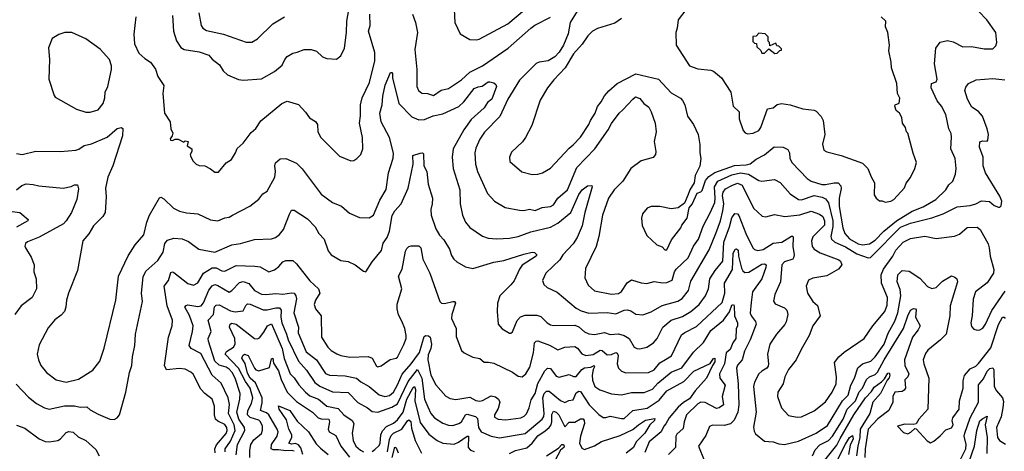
# Model space of a CAD drawing. Extents: x 1603745 to 1745082, y 385868 to 533966.
# Tile 310 of 646: x 1715348 to 1722297, y 409988 to 413036. Entities that reach past the tile are written whole.
import ezdxf

# ---------------------------------------------------------------- set-up
doc = ezdxf.new("R2010")
doc.units = 0

msp = doc.modelspace()

# ---------------------------------------------------------------- linework, layer by layer
at = {"layer": '0CON20XD'}
for points in [[(1718411.4, 413155), (1718418, 413015), (1718457.1, 412937.1), (1718525, 412896.9), (1718573.4, 412893.4), (1718591.1, 412898.9), (1718794, 413006), (1718910, 413105)], [(1716166.5, 413055), (1716153.2, 412933.2), (1716156.9, 412865), (1716188.7, 412798.7), (1716230.7, 412760.7), (1716271.2, 412735), (1716306.3, 412686.3), (1716323.6, 412633.6), (1716365, 412570), (1716358, 412515), (1716370, 412375), (1716410, 412315), (1716413.3, 412265), (1716427.5, 412235), (1716423.3, 412215), (1716410, 412195), (1716412.5, 412185), (1716426.4, 412183.6), (1716445, 412192.5), (1716465, 412192.5), (1716505, 412170), (1716515, 412180), (1716536.4, 412176.4), (1716530, 412145), (1716563, 412123), (1716563.3, 412105), (1716550, 412085), (1716552.5, 412075), (1716569.3, 412039.3), (1716592.5, 412015), (1716615, 412006.7), (1716655, 412003.3), (1716695, 411983.8), (1716725, 411958.8), (1716751.7, 411958.3), (1716805.8, 412024.2), (1716841.7, 412048.3), (1716871.2, 412095), (1716882.7, 412127.3), (1716925, 412164), (1716981.7, 412238.3), (1717015, 412268), (1717049.5, 412320.5), (1717198, 412445), (1717235, 412461.4), (1717315, 412436.2), (1717365, 412383.8), (1717393.4, 412343.4), (1717435, 412316.2), (1717450, 412295), (1717452, 412245), (1717474, 412205), (1717605, 412072), (1717685, 412038.8), (1717705, 412041.2), (1717726.2, 412055), (1717755, 412083.3), (1717768.6, 412125), (1717766.9, 412205), (1717745.6, 412305), (1717753, 412357), (1717751.9, 412435), (1717765.4, 412484.6), (1717816.7, 412593.3), (1717853.8, 412745), (1717854.6, 412805), (1717810.3, 412955), (1717822, 412995), (1717818.8, 413075)], [(1716425.6, 413065), (1716433.3, 412955), (1716455, 412886.7), (1716485, 412838.8), (1716507.5, 412825), (1716615, 412810), (1716683.3, 412785), (1716706.7, 412756.7), (1716757, 412717), (1716783.8, 412675), (1716815, 412646.2), (1716892.7, 412612.7), (1716925, 412609.2), (1717055, 412618.8), (1717145, 412670.8), (1717200, 412715), (1717219.2, 412755), (1717236, 412775), (1717275, 412799.2), (1717305, 412805.7), (1717355, 412825.7), (1717405, 412825.8), (1717443.2, 412813.2), (1717484.2, 412774.2), (1717515, 412761.2), (1717583, 412757), (1717615, 412780), (1717639.2, 412835), (1717654.4, 412945), (1717656.5, 413025), (1717670.8, 413105)], [(1716611.9, 413085), (1716628.1, 412995), (1716640.8, 412975), (1716665, 412960.5), (1716785, 412934.6), (1716945, 412876.5), (1716985, 412878.2), (1717025, 412901.1), (1717135, 413005.8), (1717216.2, 413055)], [(1718120, 413075), (1718141.5, 413015), (1718154.4, 412945), (1718136.5, 412825), (1718150, 412685), (1718151.4, 412565), (1718162.5, 412535), (1718185, 412516), (1718225, 412515.6), (1718268.3, 412501.7), (1718322.1, 412537.9), (1718375, 412549.4), (1718465, 412612.2), (1718524.2, 412665.8), (1718615, 412710), (1718795, 412834.6), (1718955, 412976.5), (1718982.9, 412997.1), (1719095, 413054.6)], [(1719282.4, 413095), (1719233.9, 413016.1), (1719219.2, 412935), (1719185.7, 412855), (1719155, 412806.2), (1719125, 412774.1), (1719078.1, 412745), (1719015, 412736.1), (1718994, 412726), (1718875, 412609.5), (1718792.9, 412475), (1718736.6, 412353.4), (1718628.8, 412241.2), (1718595, 412192.5), (1718567.9, 412127.9), (1718559.4, 412095), (1718565.5, 412015), (1718579.1, 411965), (1718648.5, 411808.5), (1718700, 411755), (1718775, 411710), (1718875, 411690), (1718905, 411688.9), (1718945, 411697.3), (1718985, 411689.6), (1719035, 411709.1), (1719095, 411716.4), (1719115, 411728.6), (1719145.4, 411775), (1719214.7, 411835), (1719278.8, 411991.2), (1719407.3, 412125), (1719501, 412259), (1719525, 412303.3), (1719578.9, 412375), (1719605, 412398.8), (1719675, 412475.6), (1719695, 412490), (1719725, 412480), (1719753.9, 412443.9), (1719787.6, 412417.6), (1719805.4, 412385.4), (1719832.9, 412305), (1719840, 412245), (1719825.7, 412175), (1719838, 412105), (1719834, 412085), (1719818.3, 412061.7), (1719735, 412039.4), (1719660, 411985), (1719603.5, 411895), (1719544.4, 411835), (1719504, 411776), (1719460, 411655), (1719435.5, 411505.5), (1719417.3, 411435), (1719342, 411278), (1719337.5, 411212.5), (1719360.2, 411160.2), (1719405, 411120), (1719525, 411098.2), (1719575, 411102.1)], [(1719915, 411410), (1719947.7, 411482.3), (1720013.3, 411565), (1720020, 411585), (1720059.2, 411635), (1720073.3, 411706.7), (1720095, 411732.5), (1720129.2, 411810.8), (1720155, 411820), (1720165, 411830), (1720188.7, 411901.3), (1720210.7, 411929.3), (1720253, 411957), (1720393.6, 412006.4), (1720475, 412010.4), (1720502.2, 412017.8), (1720545, 412050.5), (1720605, 412081.5), (1720672.2, 412137.8), (1720735.6, 412135.6), (1720770, 412120), (1720780.8, 412095), (1720783.8, 412055), (1720798.8, 412025), (1720904.5, 411915), (1720933.3, 411895), (1721008.5, 411871.5), (1721035, 411871.2), (1721095, 411884.2), (1721125, 411883.2), (1721142.6, 411862.6), (1721144.7, 411844.7), (1721130.9, 411775), (1721132.5, 411717.5), (1721156.4, 411566.4), (1721170.8, 411525), (1721205, 411488.8), (1721265, 411453), (1721295.2, 411445.2), (1721345, 411453.7), (1721385, 411478.8), (1721446.9, 411543.1), (1721535.1, 411614.9), (1721646.7, 411683.3), (1721725.2, 411714.8), (1721814.5, 411765), (1721884.3, 411835), (1721905, 411870), (1721933.5, 411896.5), (1721952, 411945), (1721956.8, 411985), (1721949.7, 412055), (1721918.5, 412125), (1721925.4, 412205.4), (1721921.7, 412231.7), (1721904.5, 412265), (1721885, 412366.7), (1721853.6, 412425), (1721824, 412464), (1721780.9, 412555), (1721784, 412585), (1721815, 412598), (1721823.1, 412615), (1721803.8, 412725), (1721813.5, 412835), (1721843.3, 412876.7), (1721895, 412888.9), (1721935, 412880.6), (1722005, 412844.4), (1722065.7, 412845.7), (1722155, 412830), (1722215, 412831.2), (1722238.3, 412851.7), (1722244, 412875), (1722237.5, 412945), (1722174, 413035), (1722114.4, 413095)], [(1720050, 413105), (1719994.3, 413035.7), (1719989.2, 412975), (1719978.8, 412945), (1719980.8, 412855), (1720075, 412710), (1720135, 412688.8), (1720225, 412680), (1720245, 412671.2), (1720301.2, 412625), (1720365.7, 412525), (1720384.4, 412424.4), (1720425.8, 412385.8), (1720425.6, 412335), (1720454.4, 412254.4), (1720467.7, 412237.7), (1720485, 412230.8), (1720524.2, 412234.2), (1720565, 412254.3), (1720579.4, 412275), (1720603.3, 412346.7), (1720625, 412405.8), (1720665, 412414.2), (1720695, 412436), (1720725, 412444.2), (1720785, 412434.2), (1720875, 412406), (1720955, 412396.2), (1720968.8, 412388.8), (1721005, 412353.3), (1721018, 412325), (1721029.2, 412225), (1721014.2, 412155.8), (1721024.4, 412114.4), (1721045, 412102), (1721145, 412076.9), (1721295, 412022.5), (1721334.3, 411985), (1721357, 411927), (1721381.2, 411885), (1721379.3, 411799.3), (1721393.3, 411775), (1721415, 411757.5), (1721435, 411756.7), (1721455, 411746.7)], [(1719594.3, 413045), (1719547.6, 413012.4), (1719425.6, 412974.4), (1719391.2, 412955), (1719357, 412923), (1719316.8, 412863.2), (1719257.1, 412795), (1719198.5, 412695), (1719118.3, 412611.7), (1719073.1, 412555), (1719022.2, 412467.8), (1718961.5, 412288.5), (1718917.5, 412205), (1718896.1, 412173.9), (1718819.7, 412100.3), (1718804.2, 412065), (1718806.2, 412035), (1718892.4, 411962.4), (1718965, 411942), (1719005, 411944), (1719037.5, 411955), (1719095, 411988), (1719225, 412129.2), (1719255, 412151.9), (1719304.7, 412205.3), (1719365.3, 412294.7), (1719375.6, 412325), (1719409.4, 412375), (1719425, 412423.8), (1719451.4, 412455), (1719475, 412498.8), (1719505, 412533.8), (1719564.4, 412585.6), (1719696.7, 412653.3), (1719855.4, 412615.4), (1719945, 412519.4), (1720011.5, 412481.5), (1720025.6, 412465), (1720042.2, 412435), (1720060.6, 412355), (1720104.3, 412295), (1720137.1, 412225), (1720148.6, 412155), (1720147.1, 412095), (1720154.4, 412055), (1720147.5, 412002.5), (1720115.8, 411935), (1720109.2, 411885), (1720076.7, 411835), (1720065, 411802.5)], [(1721455, 411746.7), (1721495, 411753.8), (1721516.7, 411765), (1721592.3, 411847.7), (1721605, 411882.5), (1721635, 411922.5), (1721666.2, 411985), (1721678.3, 412028.3), (1721654.2, 412094.2), (1721616.2, 412235), (1721606.7, 412245), (1721600, 412275), (1721578.8, 412305), (1721573.8, 412345), (1721558, 412375), (1721534.2, 412395), (1721523.8, 412425), (1721527.5, 412435), (1721555, 412447.5), (1721560.7, 412480.7), (1721543.8, 412515), (1721538.8, 412585), (1721500, 412695), (1721499.2, 412735), (1721481.2, 412815), (1721486.2, 412855), (1721474, 412945), (1721458.8, 412985), (1721460, 413025), (1721427.5, 413055)], [(1715815, 412382.9), (1715845, 412383.1), (1715901.7, 412398.3), (1715936.7, 412443.3), (1715949.1, 412485), (1715950.9, 412525), (1715969.5, 412565), (1715995.8, 412685), (1715995, 412710), (1715981.2, 412755), (1715915, 412828), (1715815, 412900), (1715715, 412944.4), (1715665.6, 412944.4), (1715625, 412931.4), (1715577.6, 412902.4), (1715551.7, 412838.3), (1715556.9, 412755), (1715554, 412615), (1715590.5, 412500.5), (1715598.8, 412488.8), (1715747.5, 412405), (1715815, 412382.9)], [(1720678.3, 412798.3), (1720695, 412800), (1720711.7, 412818.3), (1720725, 412820), (1720725, 412830), (1720705, 412850), (1720691.7, 412851.7), (1720685, 412870), (1720641.7, 412851.7), (1720640, 412875), (1720630, 412885), (1720630, 412915), (1720610, 412935), (1720565, 412940), (1720545, 412920), (1720521.7, 412918.3), (1720521.7, 412881.7), (1720535, 412870), (1720548.3, 412868.3), (1720550, 412845), (1720578.3, 412818.3), (1720585, 412800), (1720605, 412800), (1720635, 412830), (1720678.3, 412798.3)], [(1715325, 412090), (1715365, 412084.2), (1715462.4, 412107.6), (1715635, 412105.6), (1715745, 412114.3), (1715765, 412120.6), (1715802.1, 412147.9), (1715855, 412160.4), (1715965, 412206.2), (1716035, 412266.9), (1716063.8, 412273.8), (1716075, 412267.5), (1716072.5, 412215), (1716004.6, 412005), (1715968.9, 411925), (1715954.3, 411845), (1715958.6, 411785), (1715950, 411675), (1715934.5, 411645.5), (1715869.3, 411579.3), (1715835, 411524), (1715794.2, 411475), (1715755.5, 411264.5), (1715692.5, 411105), (1715677.1, 411055), (1715674.5, 411005), (1715663.6, 410976.4), (1715641.3, 410948.7), (1715595, 410915.8), (1715549.8, 410860.2), (1715485, 410740), (1715470.6, 410675), (1715479.4, 410635), (1715497.1, 410595), (1715536, 410545), (1715605, 410492.9), (1715675, 410475.6), (1715763.6, 410496.4), (1715865, 410562), (1715912.9, 410625), (1715943.1, 410716.9), (1716025.5, 411055), (1716045.6, 411225), (1716112.1, 411367.9), (1716163.8, 411446.2), (1716223.8, 411516.2), (1716244.6, 411605), (1716263.1, 411655), (1716335, 411778), (1716345, 411782), (1716365, 411771.4), (1716432.5, 411705), (1716475, 411684.4), (1716525, 411672.2), (1716605, 411665.6), (1716695, 411622.9), (1716745, 411615.7), (1716795, 411637.5), (1716825, 411640.8), (1716850, 411655), (1716970.9, 411719.1), (1717035, 411768.8), (1717063.8, 411805), (1717094.3, 411825.7), (1717149.4, 411925), (1717153.1, 411965), (1717148.1, 412005), (1717152.9, 412025), (1717185, 412054.2), (1717225.7, 412055.7), (1717302.4, 412022.4), (1717342, 411982), (1717475, 411804.4), (1717555, 411745.7), (1717618.9, 411718.9), (1717675, 411668.6), (1717745, 411638), (1717815, 411637.5), (1717845, 411656.2), (1717889.5, 411760.5), (1717933.2, 411836.8), (1717951.8, 411955), (1717983, 412057), (1717985, 412092.5), (1717958.8, 412205), (1717898, 412315), (1717889.2, 412375), (1717906, 412435), (1717910.6, 412495), (1717927.4, 412572.6), (1717965, 412662), (1717975, 412663.8), (1717980, 412655), (1717980, 412625), (1718023.8, 412443.8), (1718115, 412350.9), (1718165, 412329.6), (1718205, 412331.5), (1718265, 412355.8), (1718335, 412371.6), (1718446, 412424), (1718482.9, 412455), (1718555, 412549.5), (1718582.4, 412562.4), (1718612.8, 412567.2), (1718655, 412597.1), (1718665, 412598), (1718695, 412590), (1718709.3, 412579.3), (1718713.8, 412565), (1718680.8, 412475), (1718649.3, 412450.7), (1718625, 412412.7), (1718535, 412330), (1718481.6, 412258.4), (1718407.5, 412125), (1718400, 412065), (1718406.9, 411985), (1718453.1, 411835), (1718455.5, 411735), (1718472.2, 411655), (1718494.4, 411605), (1718525, 411567.5), (1718615, 411506.9), (1718655, 411493.3), (1718715, 411487.5), (1718805, 411492.2), (1718864.7, 411505.3), (1718955, 411537.2), (1719095, 411571.8), (1719145, 411598.2), (1719238, 411675), (1719295, 411802.2), (1719317.8, 411835), (1719355, 411862.5), (1719385.7, 411865.7), (1719388.9, 411855), (1719335.3, 411675), (1719318.7, 411581.3), (1719283.1, 411496.9), (1719255, 411452.5), (1719181.8, 411375), (1719160.6, 411339.4), (1719061.2, 411245), (1719037.5, 411195), (1719047.5, 411165), (1719070, 411145), (1719140.7, 411110.7), (1719275, 410999.5), (1719310.5, 410979.5), (1719365, 410963.9), (1719495, 410969.3), (1719555, 410958.2), (1719615, 410984.6), (1719636.9, 410986.9), (1719660.9, 410980.9), (1719697, 410957), (1719745, 410951.8), (1719805, 410972.7), (1719883.2, 411016.8), (1719992.2, 411047.8), (1720022.8, 411067.2), (1720067, 411123), (1720085, 411190), (1720215, 411411.1), (1720260.7, 411525), (1720293.8, 411616.2), (1720310.5, 411685), (1720317.3, 411735), (1720308.2, 411795), (1720312.6, 411817.4), (1720329.7, 411840.3), (1720374.6, 411865), (1720415, 411881.4), (1720446.2, 411866.2), (1720527.8, 411705), (1720587.9, 411647.9), (1720615, 411644), (1720675, 411660.8), (1720747.1, 411647.1), (1720852.9, 411657.1), (1720935, 411683.3), (1720991.7, 411661.7), (1721015, 411645.3), (1721027.9, 411615), (1721027, 411585), (1720945, 411503.1), (1720935.2, 411474.8), (1720940.8, 411435), (1720955.7, 411415.7), (1720998.5, 411388.5), (1721129.7, 411339.7), (1721140.8, 411330.8), (1721149.2, 411305), (1721126, 411275), (1721045, 411227.8), (1720945, 411211.2), (1720915, 411195.6), (1720899.4, 411155), (1720907.1, 411105), (1720946.4, 411046.4), (1720977.8, 411017.8), (1720997.5, 410945), (1720946.3, 410873.7), (1720920, 410805), (1720862.4, 410707.6), (1720827.8, 410635), (1720774.6, 410565.4), (1720748.9, 410515), (1720736.7, 410465), (1720699.4, 410405), (1720695.7, 410375), (1720723.8, 410293.8), (1720775, 410240), (1720835, 410229.4), (1720865, 410231.1), (1720955, 410273.5), (1721035, 410338.5), (1721082.9, 410405), (1721110, 410465), (1721113.8, 410515), (1721098.5, 410615), (1721128.9, 410655), (1721167.5, 410687.5)], [(1719575, 411102.1), (1719595, 411115.6), (1719635, 411177.1), (1719665, 411199.4), (1719735, 411176.7), (1719775, 411172.2), (1719825, 411186.7), (1719885, 411178.1), (1719915, 411180.6), (1719953.8, 411196.2), (1719969.2, 411255), (1719980.3, 411275), (1720066.2, 411355), (1720102.9, 411437.1), (1720138.8, 411485), (1720172.6, 411577.4), (1720224.3, 411675.7), (1720252.9, 411745), (1720256.5, 411775), (1720251.2, 411855), (1720275.8, 411895), (1720375, 411939.3), (1720435, 411953.3), (1720492.1, 411945), (1720565, 411900.5), (1720584.6, 411894.6), (1720675, 411906.9), (1720715, 411887.1), (1720786, 411806), (1720845, 411765.5), (1720865, 411764.6), (1720955, 411794.1), (1721012.5, 411782.5), (1721035, 411771.5), (1721055, 411742.9), (1721086.4, 411615), (1721087.5, 411575), (1721072.6, 411505), (1721078.5, 411485), (1721101.8, 411465), (1721175, 411431.2), (1721255, 411382.8), (1721335, 411354.5), (1721352.4, 411357.6), (1721365, 411367.5), (1721565, 411570.2), (1721635, 411599.4), (1721785, 411637.2), (1721865.6, 411665.6), (1721964.7, 411715.3), (1722055, 411724.5), (1722096.7, 411735), (1722135, 411755.6), (1722192.2, 411752.2), (1722225, 411724), (1722255, 411711.2), (1722265, 411711.2), (1722275, 411722.5), (1722278.6, 411755), (1722265, 411790), (1722164.1, 411954.1), (1722148.2, 412005), (1722147.6, 412065), (1722121.5, 412135), (1722125, 412173.3), (1722145, 412180), (1722175, 412177.5), (1722180, 412185), (1722184.4, 412225), (1722176.2, 412265), (1722142.9, 412355), (1722115, 412386.4), (1722068.8, 412418.8), (1722055, 412438.6), (1722036.2, 412475), (1722019.5, 412535), (1722025, 412558.8), (1722044.6, 412585.4), (1722098.9, 412611.1), (1722215, 412620), (1722300.4, 412610.4)], [(1715322.7, 410462.7), (1715410.2, 410370.2), (1715465.4, 410325.4), (1715523.8, 410293.8), (1715555, 410286.7), (1715665, 410308.8), (1715735, 410308.9), (1715775, 410299.1), (1715821.9, 410301.9), (1715845, 410282), (1715901.1, 410251.1), (1715985, 410213.8), (1716013.6, 410213.6), (1716036.7, 410225), (1716051.2, 410245), (1716097.1, 410405), (1716122.9, 410545), (1716139.4, 410595), (1716142.9, 410655), (1716161.5, 410735), (1716165.8, 410815.8), (1716215.3, 411044.7), (1716207.5, 411105), (1716219.4, 411220.6), (1716238.9, 411261.1), (1716323.6, 411336.4), (1716360.8, 411395), (1716372.5, 411455), (1716391.5, 411478.5), (1716435, 411493.1), (1716495, 411489.1), (1716538.8, 411468.8), (1716612, 411415), (1716725, 411393.1), (1716845, 411446.2), (1716905, 411454.6), (1717005, 411484.5), (1717125, 411487.8), (1717152.4, 411497.6), (1717181.7, 411518.3), (1717208.9, 411555), (1717252.9, 411662.9), (1717265, 411690), (1717285, 411691.4), (1717378.5, 411628.5), (1717433.7, 411573.7), (1717458.1, 411525), (1717495.5, 411485.5), (1717523.7, 411403.7), (1717545.7, 411375.7), (1717615, 411336), (1717665, 411327.5), (1717715.6, 411305.6), (1717775, 411260), (1717790, 411255), (1717834.3, 411325), (1717901.9, 411405), (1717912, 411458), (1717942.1, 411497.9), (1717958.1, 411541.9), (1717977, 411653), (1717995.9, 411685), (1718039.1, 411735), (1718089.6, 411845), (1718125.4, 412015), (1718123, 412077), (1718175, 412092.9), (1718190, 412095), (1718197.9, 412087.9), (1718198.9, 412005), (1718220.6, 411965), (1718230.6, 411875), (1718261.4, 411775), (1718259.1, 411735), (1718248.5, 411695), (1718252.8, 411655), (1718285, 411560), (1718311.5, 411515), (1718341.7, 411481.7), (1718380.5, 411415), (1718395, 411371.2), (1718411.4, 411345), (1718433.8, 411325), (1718495, 411290), (1718545, 411279.2), (1718695, 411323.1), (1718765, 411334.6), (1718905, 411380), (1718963.9, 411393.9), (1718981.7, 411391.7), (1718997.5, 411375), (1718993.3, 411365), (1718895, 411301.8), (1718875.3, 411275), (1718837.2, 411192.8), (1718815, 411162.7), (1718735.6, 411085), (1718719.2, 411035), (1718717.5, 410975), (1718725.6, 410885), (1718752.6, 410852.6), (1718805, 410823.3), (1718815, 410822.5), (1718825, 410832.5), (1718857.8, 410912.2), (1718881.6, 410938.4), (1718915, 410948.8), (1718998.5, 410948.5), (1719025, 410940.5), (1719071.4, 410895), (1719095, 410881.5), (1719116.4, 410876.4), (1719265, 410878.8), (1719295, 410865.8), (1719335, 410830.9), (1719365, 410816.7), (1719405, 410813.1), (1719475, 410827.9), (1719515, 410813.2), (1719575, 410817.7), (1719615, 410806.5), (1719648.9, 410785), (1719685, 410722.9), (1719703.8, 410713.8), (1719725, 410712.5), (1719775, 410724.5), (1719821.1, 410755), (1719846.4, 410785), (1719886.2, 410865), (1719945, 410914.6), (1720025, 410940.3), (1720085, 410975.9), (1720144.4, 411025.6), (1720189.2, 411085), (1720208.2, 411135), (1720218.2, 411205), (1720255.6, 411264.4), (1720310.4, 411329.6), (1720318.5, 411465), (1720358, 411572), (1720372.9, 411637.1), (1720395, 411667.8), (1720415, 411665.6), (1720423.9, 411653.9), (1720472.2, 411525), (1720521.5, 411425), (1720532.9, 411412.9), (1720556.9, 411406.9), (1720595, 411412.2), (1720665, 411457.3), (1720726.1, 411463.9), (1720795, 411508), (1720805, 411506.2), (1720806.9, 411496.9), (1720804.3, 411435), (1720812.7, 411375), (1720810, 411355), (1720803.3, 411345), (1720745, 411325.6), (1720727.5, 411305), (1720717.7, 411185), (1720677.5, 411095), (1720667.7, 411047.7), (1720679.1, 411029.1), (1720745, 411001.8), (1720762.7, 410985), (1720768.9, 410955), (1720757.1, 410902.9), (1720747.7, 410882.3), (1720688.5, 410815), (1720641.8, 410745), (1720624.6, 410675), (1720633.8, 410605), (1720630.4, 410589.6), (1720620, 410575), (1720585.6, 410555), (1720565.3, 410534.7), (1720534.2, 410475.8), (1720527.3, 410445), (1720546.4, 410265), (1720527.8, 410157.8), (1720530.6, 410130.6), (1720542, 410112), (1720605, 410060.4), (1720665, 410055.4), (1720705, 410039.7), (1720745, 410036.7), (1720845, 410059.3), (1720969.6, 410115), (1721049, 410171), (1721154.3, 410345), (1721195, 410384.5), (1721213.9, 410456.1), (1721240.3, 410505), (1721262.1, 410577.9), (1721295, 410604.7), (1721355, 410624.6), (1721385, 410654), (1721448.3, 410745), (1721478.1, 410821.9), (1721525, 410907.5), (1721546.2, 410965), (1721565.6, 411085.6), (1721561.3, 411131.3), (1721540, 411185), (1721545.3, 411234.7)], [(1715325, 411834), (1715363.9, 411866.1), (1715392.3, 411877.7), (1715442.1, 411872.1), (1715482.6, 411862.6), (1715655, 411847.3), (1715711.5, 411858.5), (1715735, 411870), (1715755, 411870), (1715762.5, 411842.5), (1715750.9, 411765), (1715712.5, 411675), (1715676.7, 411615), (1715656.8, 411595), (1715485, 411500.4), (1715401.9, 411468.1), (1715388.8, 411455), (1715384.2, 411435.8), (1715388, 411425), (1715429.1, 411359.1), (1715450.8, 411305), (1715447.5, 411255), (1715464.3, 411205), (1715466.7, 411135), (1715435.5, 411074.5), (1715357.5, 411015), (1715314.2, 410955)], [(1720065, 411802.5), (1720039.2, 411740.8), (1719995, 411708), (1719945, 411700), (1719865, 411716), (1719805, 411716.7), (1719777.5, 411705), (1719742.5, 411665), (1719736.7, 411635), (1719741.7, 411581.7), (1719775, 411512.5), (1719845, 411446.7), (1719882.5, 411432.5), (1719901.7, 411411.7), (1719915, 411410)], [(1715295, 411682.2), (1715348.8, 411675), (1715407.5, 411625), (1715406.2, 411615), (1715325, 411571.5)], [(1721167.5, 410687.5), (1721307.1, 410785), (1721368.2, 410875), (1721454.8, 410975.2), (1721469.1, 411020.9), (1721472.2, 411075), (1721430, 411175), (1721428.9, 411235), (1721445, 411274.6), (1721510, 411365), (1721531.9, 411408.1), (1721582.2, 411465), (1721635, 411490.9), (1721736.6, 411506.6), (1721815, 411490.9), (1721945, 411507.5), (1721979.7, 411520.3), (1722035, 411568.8), (1722105, 411570.6), (1722126.7, 411555), (1722182.2, 411452.2), (1722191.1, 411425), (1722197, 411367), (1722222.2, 411272.2), (1722220, 411245), (1722175, 411178.8), (1722094.5, 411115), (1722076.9, 411063.1), (1722069.6, 410945), (1722060.4, 410895), (1722065, 410868.8), (1722081.5, 410851.5), (1722105, 410844.4), (1722125, 410846.5), (1722145, 410858.5), (1722165, 410885.7), (1722208.6, 410981.4), (1722302, 411118)], [(1716726.7, 409976.7), (1716724.7, 410005), (1716736.3, 410033.7), (1716805, 410113.3), (1716812.2, 410135), (1716810.5, 410155), (1716795, 410176.7), (1716745, 410200.5), (1716730.5, 410215), (1716722.5, 410245), (1716723, 410307), (1716706.7, 410355), (1716654.4, 410395), (1716627.1, 410427.1), (1716572.2, 410532.2), (1716555, 410547.8), (1716515, 410567.3), (1716475, 410572.1), (1716385, 410564.2), (1716369.4, 410595), (1716398.6, 410795), (1716424.4, 410875), (1716426.4, 410915), (1716389.7, 411015), (1716367.3, 411155), (1716397.3, 411195), (1716415, 411250), (1716425, 411254.4), (1716435, 411250.5), (1716535, 411174), (1716575, 411161.1), (1716605, 411178.2), (1716645.4, 411245), (1716706.9, 411283.1), (1716735, 411283.2), (1716775, 411263.2), (1716795, 411260), (1716875, 411299.1), (1717006.2, 411296.2), (1717045, 411290.6), (1717105, 411255.8), (1717145, 411270.6), (1717176, 411294), (1717205, 411325.6), (1717225, 411335.7), (1717275.5, 411335.5), (1717302.4, 411312.4), (1717395, 411191.8), (1717456.5, 411135), (1717466.9, 411105), (1717435, 411056), (1717425.6, 411025), (1717435.7, 410995), (1717475.6, 410945), (1717478.8, 410795), (1717523.2, 410723.2), (1717545, 410700.5), (1717585, 410676.5), (1717615, 410663.8), (1717677.3, 410652.7), (1717807.8, 410657.8), (1717834.6, 410644.6), (1717865, 410589.2), (1717875.7, 410584.3), (1717899.5, 410590.5), (1717962.7, 410637.3), (1718004.5, 410645.5), (1718015, 410652.9), (1718058.5, 410741.5), (1718074.5, 410785), (1718075.4, 410805), (1718065, 410856.2), (1718045, 410905.8), (1718022.2, 410952.2), (1718011.7, 410995), (1718013, 411027), (1718045.3, 411135), (1718020.8, 411225), (1718048.1, 411275), (1718071.4, 411401.4), (1718080.3, 411419.7), (1718095, 411433.8), (1718111.7, 411438.3), (1718165, 411439.5), (1718178.9, 411425), (1718194.1, 411345), (1718242.3, 411245), (1718313.1, 411045), (1718325, 411034.4), (1718345, 411030.9), (1718405.6, 411045.6), (1718416.7, 411045), (1718424.2, 411035), (1718397.5, 410955), (1718395.5, 410925), (1718429.2, 410855), (1718428.3, 410798.3), (1718465, 410700), (1718483.9, 410683.9), (1718545, 410652), (1718595, 410644), (1718625, 410616.7), (1718657.1, 410617.1), (1718695, 410610.9), (1718825, 410546), (1718865, 410518.7), (1718895, 410513.5), (1718920.9, 410535), (1718947.3, 410582.7), (1718973.3, 410683.3), (1718982.3, 410755), (1718992, 410765), (1719005, 410767.1), (1719087.8, 410737.8), (1719145, 410704.6), (1719195, 410724.4), (1719265, 410728.6), (1719285, 410716.9), (1719315.8, 410675.8), (1719344.2, 410664.2), (1719395, 410671.7), (1719445, 410702.3), (1719459.7, 410699.7), (1719495, 410670.1), (1719525, 410670.6), (1719555.3, 410685.3), (1719565, 410680), (1719570.5, 410665), (1719564.6, 410605), (1719574.5, 410575), (1719594.2, 410555), (1719625, 410543.1), (1719785, 410543.6), (1719825, 410563.6), (1719866.9, 410613.1), (1719904.8, 410635.2), (1719947.1, 410662.9), (1720019.6, 410810.4), (1720041.9, 410828.1), (1720125, 410869.7), (1720305, 411038.9), (1720325.6, 411105), (1720322.5, 411175), (1720378.4, 411271.6), (1720384.1, 411385), (1720398.5, 411415), (1720407.8, 411417.8), (1720417.8, 411407.8), (1720420.3, 411365), (1720442.3, 411282.3), (1720451.7, 411261.7), (1720465, 411250.7), (1720495, 411254.1), (1720585, 411308.6), (1720605, 411310.9), (1720615.9, 411305), (1720614, 411285), (1720585.1, 411204.9), (1720518.7, 411115), (1720510.2, 411039.8), (1720503.1, 410963.1), (1720511.7, 410941.7), (1720542.1, 410905), (1720545.4, 410885), (1720504.3, 410775), (1720464, 410695), (1720447.3, 410635), (1720413.5, 410596.5), (1720406.4, 410575), (1720419.5, 410465), (1720423.7, 410315), (1720416.5, 410263.5), (1720391.5, 410208.5), (1720365, 410181.2), (1720318.8, 410171.2), (1720238.3, 410171.7), (1720216.9, 410163.1), (1720190.1, 410099.9), (1720137.5, 410025), (1720178, 409925)], [(1721545.3, 411234.7), (1721575, 411265.6), (1721625, 411259.4), (1721700.4, 411210.4), (1721755, 411150.6), (1721785, 411136.9), (1721815, 411145.6), (1721860.9, 411189.1), (1721925, 411227.1), (1721948.7, 411218.7), (1721960.8, 411205), (1721965.5, 411185.5), (1721915.5, 411015), (1721911.5, 410945), (1721886, 410814), (1721847.8, 410775), (1721757.3, 410702.7), (1721741.2, 410678.8), (1721724.5, 410635), (1721729.1, 410605), (1721764.4, 410505), (1721758, 410285), (1721693.3, 410215), (1721675, 410182.5), (1721653.6, 410176.4), (1721595, 410178.9), (1721542.5, 410165), (1721585, 410120), (1721615, 410110.8), (1721637.9, 410122.1), (1721665, 410150), (1721675, 410147.5), (1721752.3, 410062.3), (1721775, 410048.8), (1721799.8, 410060.2), (1721843.9, 410096.1), (1721885, 410139.2), (1721925, 410153.3), (1721935.4, 410175), (1721929.6, 410205), (1721933.5, 410225), (1721977.9, 410285), (1721980.6, 410345), (1722006.2, 410433.8), (1722006.9, 410485), (1722016.6, 410523.4), (1722055, 410569.6), (1722095, 410588.9), (1722115, 410607.8), (1722202.5, 410717.5), (1722255, 410882.5), (1722285, 410934.3), (1722295.4, 410935.4), (1722302.9, 410925)], [(1716799, 409985), (1716798.7, 410005), (1716835, 410060), (1716869.1, 410135), (1716862.2, 410175), (1716820.3, 410255), (1716827.6, 410317.6), (1716820, 410365), (1716769.3, 410469.3), (1716705.9, 410525.9), (1716625, 410678.2), (1716558.6, 410715), (1716544.7, 410734.7), (1716568.4, 410835), (1716571.1, 410875), (1716546.6, 410946.6), (1716512.7, 411005), (1716522.1, 411017.9), (1716535, 411022.2), (1716605, 411011.1), (1716628.5, 411015), (1716645, 411036.5), (1716683.3, 411125), (1716705, 411155.4), (1716725, 411165.3), (1716745, 411159.7), (1716825, 411112.9), (1716845, 411123.5), (1716899, 411181), (1716925, 411187.8), (1716965, 411173.2), (1717004.5, 411124.5), (1717055, 411097.7), (1717085.3, 411094.7), (1717155, 411102.4), (1717205, 411096.9), (1717265, 411108), (1717285, 411104.5), (1717297, 411087), (1717300.3, 411065), (1717283.5, 410965), (1717315.4, 410865), (1717312.6, 410825), (1717370.1, 410690.1), (1717442, 410635), (1717505, 410536.9), (1717535, 410524.7), (1717645, 410520.9), (1717725, 410503.8), (1717755, 410479.4), (1717815, 410445.9), (1717885, 410387.2), (1717925, 410374.7), (1717957.2, 410382.8), (1717985, 410405.4), (1718015, 410457.1), (1718046.9, 410533.1), (1718109.7, 410605), (1718168.9, 410685), (1718202.3, 410797.7), (1718215, 410805.8), (1718233.2, 410803.2), (1718245.6, 410795), (1718254.5, 410745), (1718250, 410715), (1718231.7, 410668.3), (1718228.7, 410635), (1718250, 410525), (1718285, 410456.9), (1718355, 410377.5), (1718385, 410360), (1718425, 410354.4), (1718525, 410370.9), (1718566.3, 410346.3), (1718595, 410341.6), (1718615, 410346), (1718675, 410379.2), (1718705, 410373.8), (1718726, 410355), (1718736.7, 410335), (1718725, 410291.2), (1718698.1, 410245), (1718698.3, 410228.3), (1718724.1, 410215.9), (1718779.3, 410209.3), (1718885, 410225.4), (1718908.1, 410235), (1718925, 410252.2), (1718944.2, 410295.8), (1718957.6, 410352.4), (1718986.7, 410395), (1719004.1, 410465.9), (1719055, 410557.1), (1719073.8, 410576.2), (1719095, 410572.2), (1719135, 410518.6), (1719155, 410510.4), (1719225, 410530), (1719256, 410516), (1719275, 410516.7), (1719314.7, 410565), (1719335, 410576.7), (1719377.7, 410582.3), (1719403, 410593), (1719405.6, 410585), (1719394.6, 410565.4), (1719388.6, 410525), (1719391.3, 410491.3), (1719406.6, 410446.6), (1719441.5, 410421.5), (1719525, 410394.6), (1719595, 410387.9), (1719665, 410403.1), (1719755, 410402.7), (1719813.3, 410426.7), (1719851.6, 410468.4), (1719945, 410547.6), (1720022.1, 410577.9), (1720102.8, 410687.2), (1720174.4, 410755.6), (1720225, 410841.5), (1720315, 410914), (1720356.5, 410973.5), (1720375, 411019.2), (1720385, 411025.8), (1720390.6, 411015), (1720392.3, 410945), (1720414.2, 410895), (1720413.7, 410875), (1720403.6, 410853.6), (1720401.3, 410785), (1720382.1, 410755), (1720363.1, 410706.9), (1720335, 410683.5), (1720322.6, 410605), (1720285.7, 410535), (1720289.4, 410505), (1720327.9, 410455), (1720306.6, 410375), (1720315.3, 410315), (1720285, 410293.8), (1720265, 410290), (1720185, 410332), (1720155, 410333.9), (1720135, 410323.8), (1720054.6, 410245), (1720036.4, 410195), (1720029.9, 410150.1), (1719985, 410109.6), (1719977.8, 410095), (1719975.8, 410014.2), (1719926.5, 409965)], [(1716876.7, 409963.3), (1716884.2, 410035), (1716935.7, 410135.7), (1716933.5, 410155), (1716895.5, 410215.5), (1716881, 410265), (1716902.3, 410355), (1716904.8, 410395), (1716868.5, 410505), (1716847.6, 410545), (1716825, 410569), (1716805, 410581.5), (1716755.8, 410595.8), (1716726, 410625), (1716679.4, 410765), (1716677.7, 410785), (1716699.6, 410835), (1716677.7, 410915), (1716716.4, 410953.6), (1716722.5, 411007.5), (1716735, 411019.4), (1716755, 411021.5), (1716835, 410978.9), (1716867.3, 410972.7), (1716925, 410980.9), (1716942.6, 411017.4), (1716955, 411028.5), (1716975, 411026), (1717065, 410986), (1717095, 410986.9), (1717155, 411002.1), (1717180.4, 411000.4), (1717193.3, 410985), (1717190.8, 410935), (1717199, 410895), (1717230.2, 410815), (1717243.3, 410775), (1717314.8, 410624.8), (1717371.5, 410561.5), (1717431.2, 410475), (1717465, 410448.9), (1717555, 410406.9), (1717665, 410402.8), (1717735, 410332.7), (1717803.1, 410295), (1717835, 410268.1), (1717875, 410265.4), (1717975, 410298.9), (1718015, 410324.3), (1718089.9, 410480.1), (1718155, 410565.7), (1718186.6, 410505), (1718204.8, 410355), (1718229.1, 410300.9), (1718248.5, 410255), (1718275, 410223.8), (1718335, 410186.1), (1718375, 410172.5), (1718405, 410170.8), (1718446.6, 410183.4), (1718465, 410196.7), (1718494.7, 410245), (1718505, 410250.8), (1718565, 410233.7), (1718579.9, 410219.9), (1718586.6, 410155), (1718604.8, 410124.8), (1718675, 410093.7), (1718735, 410083.6), (1718915, 410113.8), (1719035, 410213.9), (1719046.1, 410233.9), (1719049.2, 410255), (1719039, 410365), (1719048.9, 410395), (1719065, 410411.7), (1719085, 410413.5), (1719165, 410346.6), (1719195, 410333.5), (1719222.6, 410347.4), (1719255, 410352.5), (1719275, 410400), (1719295, 410412.5), (1719305, 410409.5), (1719367.2, 410317.2), (1719435, 410248.9), (1719465, 410227.5), (1719485, 410225.7), (1719515, 410235.4), (1719595, 410218.8), (1719615, 410220.4), (1719674.8, 410275.2), (1719776.5, 410293.5), (1719860.2, 410349.8), (1719914.6, 410415), (1720035, 410480), (1720105.2, 410554.8), (1720222, 410608), (1720245, 410642.9), (1720255, 410645.8), (1720255, 410619.2), (1720236.7, 410593.3), (1720195.7, 410504.3), (1720114.6, 410415), (1720075, 410358.1), (1720032.2, 410332.2), (1719995, 410300), (1719931.1, 410225), (1719907.9, 410182.1), (1719892.8, 410165), (1719875.6, 410124.4), (1719791.1, 410055), (1719760.4, 409979.6)], [(1720942.1, 409955), (1720962.8, 409997.2), (1720995.5, 410034.5), (1721055, 410065.3), (1721085, 410095.3), (1721160, 410215), (1721188.6, 410285), (1721246, 410344), (1721271.7, 410408.3), (1721295.2, 410435), (1721325, 410496.1), (1721345, 410514.2), (1721385, 410529.5), (1721402.8, 410547.2), (1721448.1, 410635), (1721586.5, 410855), (1721615, 410945.8), (1721635, 410984), (1721655, 410996.9), (1721670, 410995), (1721675, 410987.5), (1721671.1, 410935), (1721702.5, 410875), (1721688.9, 410845), (1721647.9, 410795), (1721593, 410635), (1721593.8, 410595), (1721622.5, 410535), (1721615.5, 410515), (1721595, 410493.3), (1721599.2, 410435), (1721590.2, 410419.8), (1721575, 410410.4), (1721523.3, 410405), (1721510, 410375), (1721509.6, 410335), (1721482.2, 410275), (1721403.5, 410216.5), (1721335.3, 410145), (1721314.5, 410005), (1721313.2, 409945)], [(1716971.8, 409945), (1716971.6, 409995), (1716979.6, 410035), (1717000.8, 410069.2), (1717055, 410114.2), (1717061.9, 410138.1), (1717060.3, 410165), (1717048.4, 410195), (1717035, 410208.6), (1716975, 410227.7), (1716954.5, 410244.5), (1716957.5, 410275), (1716983.1, 410325), (1716993, 410365), (1716975, 410434.6), (1716941.4, 410481.4), (1716892.7, 410575), (1716797.3, 410675), (1716807.4, 410692.6), (1716856, 410724), (1716868.5, 410745), (1716865.8, 410785), (1716827.5, 410865), (1716834.1, 410885), (1716845, 410893.1), (1716875, 410886.1), (1717005, 410784.4), (1717025, 410783.1), (1717039.8, 410790.2), (1717070.3, 410829.7), (1717096.2, 410875), (1717125, 410887.5), (1717201, 410715), (1717214.3, 410644.3), (1717255.6, 410535.6), (1717286, 410506), (1717317.5, 410457.5), (1717365, 410404.6), (1717395, 410380.6), (1717455.5, 410355), (1717515, 410307.6), (1717595, 410290.4), (1717635.2, 410245.2), (1717694.5, 410205), (1717705.4, 410185), (1717694.6, 410115), (1717700.4, 410065), (1717721.2, 410025), (1717753.3, 409995), (1717775, 409984)], [(1717285, 409987.8), (1717265, 409993.2), (1717225, 409990.5), (1717175, 409998.9), (1717137.8, 409997.8), (1717121.7, 410005), (1717125.1, 410035), (1717164.7, 410095), (1717170.8, 410125), (1717164.7, 410145), (1717105, 410246.3), (1717089, 410259), (1717047.4, 410275), (1717058.9, 410331.1), (1717058, 410365), (1717011.1, 410471.1), (1716975, 410504), (1716955, 410540.3), (1716937.9, 410607.9), (1716914.7, 410645), (1716921.5, 410665), (1716935, 410674.6), (1716960, 410665), (1717006, 410576), (1717015, 410563.8), (1717035, 410555.4), (1717110, 410580), (1717125, 410641.2), (1717135, 410645.7), (1717139.2, 410609.2), (1717175, 410556.5), (1717194.2, 410494.2), (1717234.7, 410405), (1717300.2, 410340.2), (1717415.2, 410265.2), (1717455, 410224), (1717475, 410216.8), (1717528.9, 410215), (1717533.3, 410195), (1717524.7, 410145), (1717532.2, 410125), (1717579.6, 410099.6), (1717615.2, 410025), (1717675, 409946.7)], [(1721971.9, 409898.1), (1722025.9, 410005), (1722028.1, 410035), (1722014.8, 410095), (1722017.5, 410115), (1722057.2, 410225), (1722115, 410334), (1722113.8, 410456.2), (1722149.4, 410500.6), (1722176.8, 410553.2), (1722195, 410571.6), (1722215, 410577.5), (1722224.2, 410564.2), (1722225.2, 410445), (1722241.3, 410415), (1722285.2, 410365), (1722290.5, 410340.5), (1722286.2, 410295), (1722275, 410231.9), (1722242.5, 410155), (1722247.9, 410085), (1722262.1, 410065), (1722305, 410037.3)], [(1721139.3, 410079.3), (1721234.4, 410245.6), (1721318, 410365), (1721359.4, 410410.6), (1721378.4, 410441.6), (1721430.7, 410479.3), (1721451.1, 410498.9), (1721475, 410539.1), (1721485, 410542), (1721489.1, 410525), (1721485, 410505.8), (1721469.2, 410490.8), (1721423.7, 410395), (1721369.7, 410335), (1721348.9, 410255), (1721278.6, 410145), (1721278, 410085), (1721262.5, 410025), (1721254.9, 409955)], [(1717835, 409987.3), (1717855, 410000.5), (1717885, 410029.4), (1717892.9, 410045), (1717897.1, 410105), (1717908.4, 410131.6), (1717937.5, 410162.5), (1717985, 410186), (1718015, 410211.1), (1718054.6, 410265.4), (1718080.3, 410355), (1718125, 410439.6), (1718135, 410446.5), (1718141, 410425), (1718136, 410345), (1718175, 410191.8), (1718235, 410108.2), (1718295, 410063.9), (1718335, 410046.1), (1718415, 410039.4), (1718445, 410051.9), (1718505, 410095.3), (1718514.4, 410094.4), (1718513.6, 410015), (1718530, 409995), (1718556, 409986)], [(1717345, 409966), (1717331.4, 410011.4), (1717315, 410033.8), (1717295, 410042.1), (1717265, 410039.4), (1717247.5, 410045), (1717268.5, 410085), (1717269.5, 410105), (1717248.4, 410145), (1717229.9, 410209.9), (1717178.5, 410285), (1717175, 410310), (1717255, 410276.6), (1717305, 410201.8), (1717386.4, 410125), (1717439.6, 410039.6), (1717469.6, 410009.6), (1717525, 409965.4)], [(1718805, 409972.2), (1718846.1, 409993.9), (1718926.6, 410013.4), (1718963.7, 410046.3), (1719005, 410097.8), (1719057.3, 410132.7), (1719084.6, 410155.4), (1719097.7, 410175), (1719103.8, 410196.2), (1719102.4, 410247.6), (1719115, 410271.8), (1719135, 410265.2), (1719152.4, 410245), (1719195, 410160), (1719225, 410192.7), (1719265.3, 410194.7), (1719305, 410217.5), (1719325, 410217.3), (1719332.5, 410205), (1719333.5, 410183.5), (1719305.7, 410095), (1719299.1, 410045), (1719315, 410011.2), (1719335, 410000), (1719405, 410026.4), (1719455, 410056.2), (1719585, 410100), (1719675, 410141.2), (1719714.5, 410175.5), (1719765, 410207), (1719830.8, 410220.8), (1719828.6, 410205), (1719794.8, 410175.2), (1719760.3, 410115), (1719698.1, 410055), (1719679.7, 410015), (1719628.3, 409975)], [(1722049.1, 409915), (1722087.1, 410025), (1722102.3, 410135), (1722125, 410202.8), (1722145, 410220.6), (1722175.8, 410235), (1722160.9, 410175), (1722175.2, 410085), (1722172.8, 409972.8)], [(1715325, 410173.5), (1715385, 410151.5), (1715485, 410077.1), (1715527.4, 410057.4), (1715555, 410054.5), (1715616, 410065), (1715635, 410076.7), (1715675, 410121.2), (1715695, 410128.2), (1715725, 410122.7), (1715760, 410090), (1715815, 410064.4), (1715885, 410000.9), (1715908.3, 409955)], [(1717944.4, 409985), (1717958.5, 410071.5), (1717969.6, 410100.4), (1717985.3, 410115), (1718045.8, 410144.2), (1718085, 410203.5), (1718095, 410209.7), (1718107.6, 410197.6), (1718112.4, 410152.4), (1718139.3, 410065), (1718184.7, 409974.7)], [(1721102.9, 409895), (1721175, 410037.4), (1721205, 410086), (1721225, 410098.8), (1721229.6, 410075), (1721209.3, 410030.7), (1721198.2, 409965)], [(1717976.6, 409943.4), (1717995, 410017.1), (1718005, 410013.3), (1718017.8, 409977.8)], [(1719065, 409957.1), (1719149.8, 410010.2), (1719174.1, 410035), (1719185, 410035.6), (1719190.8, 410025), (1719187.2, 410015), (1719165.4, 409995), (1719126.4, 409925)], [(1721029.3, 409925), (1721115, 410032.4), (1721139.3, 410079.3)]]:
    msp.add_lwpolyline(points, dxfattribs=at)

doc.saveas('drawing.dxf')
